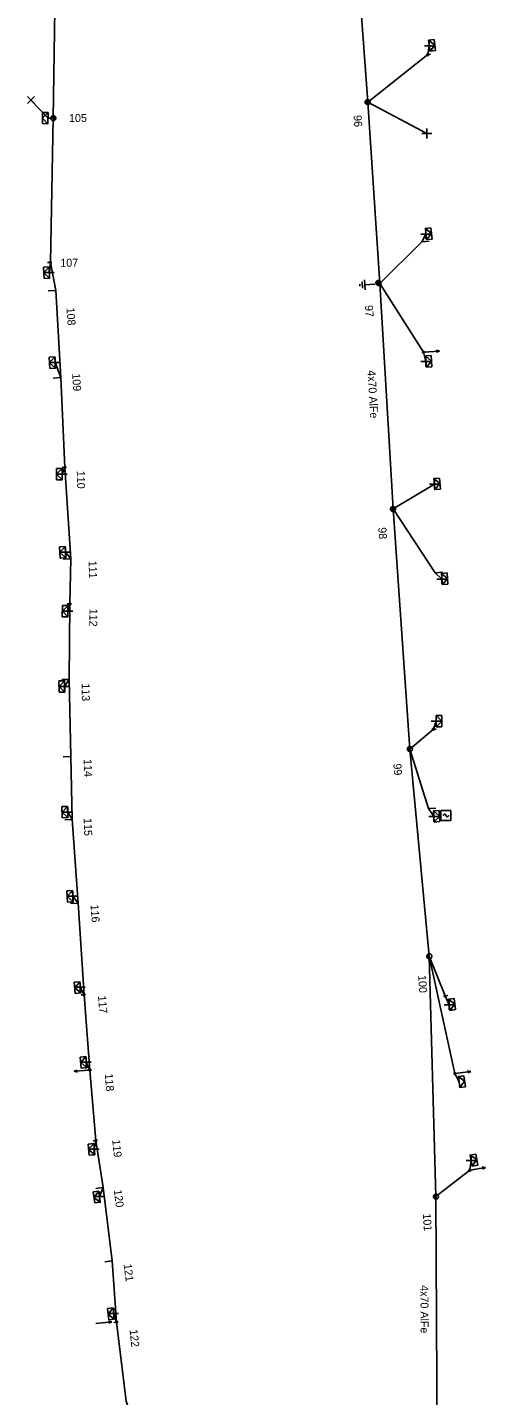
# Model space of a CAD drawing. Extents: x -544780 to -541582, y -1198995 to -1196551.
# Drawn here: x -542657.3 to -542600, y -1198525.1 to -1198354.1 of the extents above; entities that cross this region are included whole.
import ezdxf

# ---------------------------------------------------------------- set-up
doc = ezdxf.new("R2010")
doc.units = 0
for name, color, linetype in [('Vrstva 1', 7, 'Continuous'), ('Vrstva 13', 7, 'Continuous'), ('Vrstva 14', 7, 'Continuous'), ('Vrstva 15', 7, 'Continuous'), ('Vrstva 2', 7, 'Continuous'), ('Vrstva 31', 7, 'Continuous'), ('Vrstva 34', 7, 'Continuous'), ('Vrstva 52', 7, 'Continuous'), ('Vrstva 54', 7, 'Continuous'), ('Vrstva 59', 7, 'Continuous'), ('Vrstva 8', 7, 'Continuous'), ('Vrstva 9', 7, 'Continuous')]:
    doc.layers.add(name, color=color, linetype=linetype)

# ---------------------------------------------------------------- blocks, each defined once
blk = doc.blocks.new('NN440')
at = {"layer": 'Vrstva 2'}
for points in [[(0.63, 0), (0.63, 0.06), (0.62, 0.13), (0.6, 0.19), (0.58, 0.25), (0.55, 0.31), (0.51, 0.37), (0.47, 0.42), (0.42, 0.46), (0.37, 0.51), (0.32, 0.54), (0.26, 0.57), (0.2, 0.59), (0.13, 0.61), (0.07, 0.62), (0, 0.63), (-0.06, 0.62), (-0.13, 0.61), (-0.19, 0.59), (-0.26, 0.57), (-0.31, 0.54), (-0.37, 0.51), (-0.42, 0.46), (-0.47, 0.42), (-0.51, 0.37), (-0.54, 0.31), (-0.57, 0.25), (-0.6, 0.19), (-0.62, 0.13), (-0.63, 0.06), (-0.63, 0), (-0.63, -0.07), (-0.62, -0.14), (-0.6, -0.2), (-0.57, -0.26), (-0.54, -0.32), (-0.51, -0.37), (-0.47, -0.43), (-0.42, -0.47), (-0.37, -0.51), (-0.31, -0.55), (-0.26, -0.58), (-0.19, -0.6), (-0.13, -0.62), (-0.06, -0.63), (0, -0.63), (0.07, -0.63), (0.13, -0.62), (0.2, -0.6), (0.26, -0.58), (0.32, -0.55), (0.37, -0.51), (0.42, -0.47), (0.47, -0.43), (0.51, -0.37), (0.55, -0.32), (0.58, -0.26), (0.6, -0.2), (0.62, -0.14), (0.63, -0.07), (0.63, 0)], [(-0.63, 0), (0.63, 0)], [(-0.6, -0.18), (0.57, -0.18)], [(-0.51, -0.32), (0.5, -0.32)], [(-0.37, -0.47), (0.35, -0.47)]]:
    blk.add_lwpolyline(points, dxfattribs=at)
blk = doc.blocks.new('NN560')
at = {"layer": 'Vrstva 2'}
for points in [[(2, 0), (1.59, 0.14)], [(0, 0), (2, 0)], [(2, 0), (1.59, -0.13)]]:
    blk.add_lwpolyline(points, dxfattribs=at)
blk = doc.blocks.new('NN800')
at = {"layer": 'Vrstva 1'}
for points in [[(-0.44, 0.44), (0.44, -0.44)], [(-0.44, -0.44), (0.44, 0.44)]]:
    blk.add_lwpolyline(points, dxfattribs=at)
blk = doc.blocks.new('NN630')
at = {"layer": 'Vrstva 9'}
for points in [[(0, -0.7), (-0.7, 0)], [(-0.7, -0.7), (-0.7, 0), (0.7, 0), (0.7, -0.7)], [(-0.7, -0.7), (0.7, -0.7)], [(0, -0.7), (0.7, 0)]]:
    blk.add_lwpolyline(points, dxfattribs=at)
blk = doc.blocks.new('NN810')
at = {"layer": 'Vrstva 14'}
for points in [[(0, -0.64), (0, -1.89)], [(0.63, -1.89), (-0.62, -1.89)], [(0.39, -2.2), (-0.4, -2.2)], [(0, -2.52), (-0.12, -2.52)], [(0.14, -2.52), (0, -2.52)]]:
    blk.add_lwpolyline(points, dxfattribs=at)
blk = doc.blocks.new('NN740')
at = {"layer": 'Vrstva 1'}
for points in [[(0.62, 0.62), (-0.63, 0.62)], [(-0.63, 0.62), (-0.63, -0.63)], [(0, 0), (0, 0.01), (0, 0.03), (-0.01, 0.05), (-0.01, 0.06), (-0.02, 0.08), (-0.03, 0.09), (-0.04, 0.1), (-0.05, 0.11), (-0.06, 0.12), (-0.08, 0.13), (-0.09, 0.14), (-0.11, 0.14), (-0.12, 0.15), (-0.14, 0.15), (-0.15, 0.15), (-0.17, 0.15), (-0.18, 0.15), (-0.2, 0.15), (-0.21, 0.14), (-0.23, 0.13), (-0.24, 0.12), (-0.26, 0.11), (-0.27, 0.1), (-0.28, 0.09), (-0.29, 0.08), (-0.29, 0.06), (-0.3, 0.05), (-0.3, 0.03), (-0.31, 0.02), (-0.31, 0), (-0.31, 0)], [(0.62, -0.63), (0.62, 0.62)], [(-0.63, -0.63), (0.62, -0.63)], [(0, 0), (0, -0.02), (0, -0.03), (0.01, -0.05), (0.01, -0.06), (0.02, -0.08), (0.03, -0.09), (0.04, -0.1), (0.05, -0.11), (0.06, -0.12), (0.07, -0.13), (0.09, -0.14), (0.1, -0.15), (0.12, -0.15), (0.13, -0.15), (0.15, -0.15), (0.16, -0.15), (0.18, -0.15), (0.19, -0.15), (0.21, -0.14), (0.22, -0.14), (0.24, -0.13), (0.25, -0.12), (0.26, -0.11), (0.27, -0.09), (0.28, -0.08), (0.29, -0.07), (0.29, -0.05), (0.3, -0.04), (0.3, -0.02), (0.3, -0.01), (0.3, -0.01)]]:
    blk.add_lwpolyline(points, dxfattribs=at)
blk = doc.blocks.new('NN500')
at = {"layer": 'Vrstva 2'}
for points in [[(0, -0.24), (0.02, -0.23), (0.05, -0.23), (0.07, -0.22), (0.09, -0.22), (0.12, -0.2), (0.14, -0.19), (0.16, -0.18), (0.17, -0.16), (0.19, -0.14), (0.2, -0.12), (0.21, -0.1), (0.22, -0.07), (0.23, -0.05), (0.23, -0.02), (0.23, 0), (0.23, 0.02), (0.23, 0.05), (0.22, 0.07), (0.21, 0.1), (0.2, 0.12), (0.19, 0.14), (0.17, 0.16), (0.16, 0.17), (0.14, 0.19), (0.12, 0.2), (0.09, 0.21), (0.07, 0.22), (0.05, 0.23), (0.02, 0.23), (0, 0.23), (-0.03, 0.23), (-0.05, 0.23), (-0.07, 0.22), (-0.1, 0.21), (-0.12, 0.2), (-0.14, 0.19), (-0.16, 0.17), (-0.18, 0.16), (-0.19, 0.14), (-0.2, 0.12), (-0.22, 0.1), (-0.22, 0.07), (-0.23, 0.05), (-0.23, 0.02), (-0.24, 0), (-0.23, -0.02), (-0.23, -0.05), (-0.22, -0.07), (-0.22, -0.1), (-0.2, -0.12), (-0.19, -0.14), (-0.18, -0.16), (-0.16, -0.18), (-0.14, -0.19), (-0.12, -0.2), (-0.1, -0.22), (-0.07, -0.22), (-0.05, -0.23), (-0.03, -0.23), (0, -0.24)], [(0, -0.24), (0.02, -0.23), (0.05, -0.23), (0.07, -0.22), (0.09, -0.22), (0.12, -0.2), (0.14, -0.19), (0.16, -0.18), (0.17, -0.16), (0.19, -0.14), (0.2, -0.12), (0.21, -0.1), (0.22, -0.07), (0.23, -0.05), (0.23, -0.02), (0.23, 0), (0.23, 0.02), (0.23, 0.05), (0.22, 0.07), (0.21, 0.1), (0.2, 0.12), (0.19, 0.14), (0.17, 0.16), (0.16, 0.17), (0.14, 0.19), (0.12, 0.2), (0.09, 0.21), (0.07, 0.22), (0.05, 0.23), (0.02, 0.23), (0, 0.23), (-0.03, 0.23), (-0.05, 0.23), (-0.07, 0.22), (-0.1, 0.21), (-0.12, 0.2), (-0.14, 0.19), (-0.16, 0.17), (-0.18, 0.16), (-0.19, 0.14), (-0.2, 0.12), (-0.22, 0.1), (-0.22, 0.07), (-0.23, 0.05), (-0.23, 0.02), (-0.24, 0), (-0.23, -0.02), (-0.23, -0.05), (-0.22, -0.07), (-0.22, -0.1), (-0.2, -0.12), (-0.19, -0.14), (-0.18, -0.16), (-0.16, -0.18), (-0.14, -0.19), (-0.12, -0.2), (-0.1, -0.22), (-0.07, -0.22), (-0.05, -0.23), (-0.03, -0.23), (0, -0.24)], [(0, -0.21), (0.02, -0.2), (0.04, -0.2), (0.06, -0.2), (0.08, -0.19), (0.1, -0.18), (0.12, -0.17), (0.14, -0.15), (0.15, -0.14), (0.16, -0.12), (0.18, -0.1), (0.19, -0.08), (0.19, -0.06), (0.2, -0.04), (0.2, -0.02), (0.2, 0), (0.2, 0.02), (0.2, 0.04), (0.19, 0.06), (0.19, 0.08), (0.18, 0.1), (0.16, 0.12), (0.15, 0.14), (0.14, 0.15), (0.12, 0.17), (0.1, 0.18), (0.08, 0.19), (0.06, 0.19), (0.04, 0.2), (0.02, 0.2), (0, 0.2), (-0.02, 0.2), (-0.04, 0.2), (-0.06, 0.19), (-0.08, 0.19), (-0.1, 0.18), (-0.12, 0.17), (-0.14, 0.15), (-0.15, 0.14), (-0.17, 0.12), (-0.18, 0.1), (-0.19, 0.08), (-0.2, 0.06), (-0.2, 0.04), (-0.21, 0.02), (-0.21, 0), (-0.21, -0.02), (-0.2, -0.04), (-0.2, -0.06), (-0.19, -0.08), (-0.18, -0.1), (-0.17, -0.12), (-0.15, -0.14), (-0.14, -0.15), (-0.12, -0.17), (-0.1, -0.18), (-0.08, -0.19), (-0.06, -0.2), (-0.04, -0.2), (-0.02, -0.2), (0, -0.21)], [(0, -0.18), (0.02, -0.18), (0.04, -0.17), (0.05, -0.17), (0.07, -0.16), (0.09, -0.15), (0.1, -0.14), (0.12, -0.13), (0.13, -0.12), (0.14, -0.1), (0.15, -0.09), (0.16, -0.07), (0.17, -0.05), (0.17, -0.04), (0.17, -0.02), (0.17, 0), (0.17, 0.02), (0.17, 0.04), (0.17, 0.05), (0.16, 0.07), (0.15, 0.09), (0.14, 0.1), (0.13, 0.12), (0.12, 0.13), (0.1, 0.14), (0.09, 0.15), (0.07, 0.16), (0.05, 0.17), (0.04, 0.17), (0.02, 0.17), (0, 0.18), (-0.02, 0.17), (-0.04, 0.17), (-0.06, 0.17), (-0.07, 0.16), (-0.09, 0.15), (-0.1, 0.14), (-0.12, 0.13), (-0.13, 0.12), (-0.14, 0.1), (-0.15, 0.09), (-0.16, 0.07), (-0.17, 0.05), (-0.17, 0.04), (-0.18, 0.02), (-0.18, 0), (-0.18, -0.02), (-0.17, -0.04), (-0.17, -0.05), (-0.16, -0.07), (-0.15, -0.09), (-0.14, -0.1), (-0.13, -0.12), (-0.12, -0.13), (-0.1, -0.14), (-0.09, -0.15), (-0.07, -0.16), (-0.06, -0.17), (-0.04, -0.17), (-0.02, -0.18), (0, -0.18)], [(0, -0.15), (0.01, -0.15), (0.03, -0.14), (0.04, -0.14), (0.06, -0.13), (0.07, -0.13), (0.08, -0.12), (0.1, -0.11), (0.11, -0.1), (0.12, -0.09), (0.13, -0.07), (0.13, -0.06), (0.14, -0.05), (0.14, -0.03), (0.14, -0.02), (0.14, 0), (0.14, 0.01), (0.14, 0.03), (0.14, 0.04), (0.13, 0.06), (0.13, 0.07), (0.12, 0.09), (0.11, 0.1), (0.1, 0.11), (0.08, 0.12), (0.07, 0.13), (0.06, 0.13), (0.04, 0.14), (0.03, 0.14), (0.01, 0.14), (0, 0.15), (-0.02, 0.14), (-0.03, 0.14), (-0.05, 0.14), (-0.06, 0.13), (-0.07, 0.13), (-0.09, 0.12), (-0.1, 0.11), (-0.11, 0.1), (-0.12, 0.09), (-0.13, 0.07), (-0.13, 0.06), (-0.14, 0.04), (-0.14, 0.03), (-0.15, 0.01), (-0.15, 0), (-0.15, -0.02), (-0.14, -0.03), (-0.14, -0.05), (-0.13, -0.06), (-0.13, -0.07), (-0.12, -0.09), (-0.11, -0.1), (-0.1, -0.11), (-0.09, -0.12), (-0.07, -0.13), (-0.06, -0.13), (-0.05, -0.14), (-0.03, -0.14), (-0.02, -0.15), (0, -0.15)], [(0, -0.12), (0.01, -0.12), (0.02, -0.11), (0.03, -0.11), (0.05, -0.11), (0.06, -0.1), (0.07, -0.09), (0.08, -0.09), (0.09, -0.08), (0.09, -0.07), (0.1, -0.06), (0.11, -0.05), (0.11, -0.04), (0.11, -0.02), (0.11, -0.01), (0.12, 0), (0.11, 0.01), (0.11, 0.02), (0.11, 0.04), (0.11, 0.05), (0.1, 0.06), (0.09, 0.07), (0.09, 0.08), (0.08, 0.09), (0.07, 0.09), (0.06, 0.1), (0.05, 0.11), (0.03, 0.11), (0.02, 0.11), (0.01, 0.12), (0, 0.12), (-0.01, 0.12), (-0.03, 0.11), (-0.04, 0.11), (-0.05, 0.11), (-0.06, 0.1), (-0.07, 0.09), (-0.08, 0.09), (-0.09, 0.08), (-0.1, 0.07), (-0.1, 0.06), (-0.11, 0.05), (-0.11, 0.04), (-0.12, 0.02), (-0.12, 0.01), (-0.12, 0), (-0.12, -0.01), (-0.12, -0.02), (-0.11, -0.04), (-0.11, -0.05), (-0.1, -0.06), (-0.1, -0.07), (-0.09, -0.08), (-0.08, -0.09), (-0.07, -0.09), (-0.06, -0.1), (-0.05, -0.11), (-0.04, -0.11), (-0.03, -0.11), (-0.01, -0.12), (0, -0.12)], [(0, -0.09), (0.01, -0.09), (0.02, -0.09), (0.03, -0.08), (0.03, -0.08), (0.04, -0.08), (0.05, -0.07), (0.06, -0.07), (0.06, -0.06), (0.07, -0.05), (0.07, -0.04), (0.08, -0.04), (0.08, -0.03), (0.08, -0.02), (0.09, -0.01), (0.09, 0), (0.09, 0.01), (0.08, 0.02), (0.08, 0.03), (0.08, 0.03), (0.07, 0.04), (0.07, 0.05), (0.06, 0.06), (0.06, 0.06), (0.05, 0.07), (0.04, 0.07), (0.03, 0.08), (0.03, 0.08), (0.02, 0.08), (0.01, 0.09), (0, 0.09), (-0.01, 0.09), (-0.02, 0.08), (-0.03, 0.08), (-0.04, 0.08), (-0.04, 0.07), (-0.05, 0.07), (-0.06, 0.06), (-0.07, 0.06), (-0.07, 0.05), (-0.08, 0.04), (-0.08, 0.03), (-0.08, 0.03), (-0.09, 0.02), (-0.09, 0.01), (-0.09, 0), (-0.09, -0.01), (-0.09, -0.02), (-0.08, -0.03), (-0.08, -0.04), (-0.08, -0.04), (-0.07, -0.05), (-0.07, -0.06), (-0.06, -0.07), (-0.05, -0.07), (-0.04, -0.08), (-0.04, -0.08), (-0.03, -0.08), (-0.02, -0.09), (-0.01, -0.09), (0, -0.09)], [(0, -0.06), (0, -0.06), (0.01, -0.06), (0.02, -0.05), (0.02, -0.05), (0.03, -0.05), (0.03, -0.05), (0.04, -0.04), (0.04, -0.04), (0.05, -0.03), (0.05, -0.03), (0.05, -0.02), (0.05, -0.02), (0.05, -0.01), (0.06, -0.01), (0.06, 0), (0.06, 0.01), (0.05, 0.01), (0.05, 0.02), (0.05, 0.02), (0.05, 0.03), (0.05, 0.03), (0.04, 0.04), (0.04, 0.04), (0.03, 0.05), (0.03, 0.05), (0.02, 0.05), (0.02, 0.05), (0.01, 0.06), (0, 0.06), (0, 0.06), (-0.01, 0.06), (-0.01, 0.06), (-0.02, 0.05), (-0.02, 0.05), (-0.03, 0.05), (-0.03, 0.05), (-0.04, 0.04), (-0.04, 0.04), (-0.05, 0.03), (-0.05, 0.03), (-0.05, 0.02), (-0.06, 0.02), (-0.06, 0.01), (-0.06, 0.01), (-0.06, 0), (-0.06, -0.01), (-0.06, -0.01), (-0.06, -0.02), (-0.05, -0.02), (-0.05, -0.03), (-0.05, -0.03), (-0.04, -0.04), (-0.04, -0.04), (-0.03, -0.05), (-0.03, -0.05), (-0.02, -0.05), (-0.02, -0.05), (-0.01, -0.06), (-0.01, -0.06), (0, -0.06)], [(0, -0.03), (0, -0.03), (0, -0.03), (0.01, -0.03), (0.01, -0.03), (0.01, -0.02), (0.02, -0.02), (0.02, -0.02), (0.02, -0.02), (0.02, -0.02), (0.02, -0.01), (0.02, -0.01), (0.03, -0.01), (0.03, -0.01), (0.03, 0), (0.03, 0), (0.03, 0), (0.03, 0.01), (0.03, 0.01), (0.02, 0.01), (0.02, 0.01), (0.02, 0.02), (0.02, 0.02), (0.02, 0.02), (0.02, 0.02), (0.01, 0.02), (0.01, 0.02), (0.01, 0.03), (0, 0.03), (0, 0.03), (0, 0.03), (0, 0.03), (-0.01, 0.03), (-0.01, 0.03), (-0.01, 0.02), (-0.02, 0.02), (-0.02, 0.02), (-0.02, 0.02), (-0.02, 0.02), (-0.02, 0.02), (-0.03, 0.01), (-0.03, 0.01), (-0.03, 0.01), (-0.03, 0.01), (-0.03, 0), (-0.03, 0), (-0.03, 0), (-0.03, -0.01), (-0.03, -0.01), (-0.03, -0.01), (-0.03, -0.01), (-0.02, -0.02), (-0.02, -0.02), (-0.02, -0.02), (-0.02, -0.02), (-0.02, -0.02), (-0.01, -0.03), (-0.01, -0.03), (-0.01, -0.03), (0, -0.03), (0, -0.03)], [(0.23, 0), (0.7, 0)]]:
    blk.add_lwpolyline(points, dxfattribs=at)
blk = doc.blocks.new('NN510')
at = {"layer": 'Vrstva 2'}
blk.add_lwpolyline([(0, 0), (0, 0.94)], dxfattribs=at)

msp = doc.modelspace()

# ---------------------------------------------------------------- linework, layer by layer
at = {"layer": 'Vrstva 1'}
for points in [[(-542606.07, -1198532.89), (-542606.07, -1198532.22), (-542606.08, -1198530.99), (-542606.21, -1198500.21), (-542607.04, -1198470.19), (-542609.47, -1198444.3), (-542611.58, -1198414.31), (-542613.21, -1198386.16), (-542614.74, -1198363.48), (-542616.85, -1198334.56), (-542618.28, -1198307.45)], [(-542653.5, -1198330.13), (-542654.04, -1198365.49), (-542654.4, -1198383.5), (-542653.73, -1198387), (-542653.1, -1198397.9)], [(-542653.1, -1198397.9), (-542652.59, -1198409.11), (-542651.85, -1198420.53), (-542651.95, -1198426.17), (-542652.04, -1198435.6), (-542651.85, -1198445.25), (-542651.67, -1198453.11), (-542650.93, -1198463.55), (-542650.19, -1198474.99), (-542649.45, -1198484.41), (-542648.71, -1198493.2), (-542647.79, -1198499.09), (-542646.68, -1198508.24), (-542646.13, -1198515.89), (-542644.92, -1198525.78), (-542640.03, -1198540.08), (-542638.66, -1198559.49), (-542638.62, -1198560.08)]]:
    msp.add_lwpolyline(points, dxfattribs=at)
at = {"layer": 'Vrstva 52'}
msp.add_lwpolyline([(-542611.58, -1198414.31), (-542606.41, -1198411.19)], dxfattribs=at)
at = {"layer": 'Vrstva 54'}
for points in [[(-542614.74, -1198363.48), (-542607.23, -1198357.55), (-542607.04, -1198356.44)], [(-542654.04, -1198365.49), (-542654.69, -1198365.48)], [(-542613.21, -1198386.16), (-542607.99, -1198380.95), (-542607.46, -1198379.96)], [(-542654.4, -1198383.5), (-542654.53, -1198384.77)], [(-542613.21, -1198386.16), (-542607.76, -1198394.72), (-542607.46, -1198395.89)], [(-542653.1, -1198397.9), (-542653.81, -1198396)], [(-542652.59, -1198409.11), (-542652.93, -1198409.95)], [(-542611.58, -1198414.31), (-542606.3, -1198422.27), (-542605.47, -1198423.06)], [(-542651.85, -1198420.53), (-542652.51, -1198419.71)], [(-542651.95, -1198426.17), (-542652.2, -1198427.08)], [(-542652.04, -1198435.6), (-542652.62, -1198436.49)], [(-542609.47, -1198444.3), (-542606.53, -1198441.82), (-542606.18, -1198440.82)], [(-542609.47, -1198444.3), (-542607.15, -1198451.74), (-542606.47, -1198452.72)], [(-542650.93, -1198463.55), (-542651.6, -1198462.68)], [(-542607.04, -1198470.19), (-542603.84, -1198484.85), (-542603.32, -1198485.9)], [(-542650.19, -1198474.99), (-542650.66, -1198474.06)], [(-542649.45, -1198484.41), (-542649.91, -1198483.42)], [(-542648.71, -1198493.2), (-542648.92, -1198494.28)], [(-542606.21, -1198500.21), (-542601.99, -1198496.93), (-542601.81, -1198495.71)], [(-542647.79, -1198499.09), (-542648.26, -1198500.22)], [(-542646.13, -1198515.89), (-542646.49, -1198514.82)]]:
    msp.add_lwpolyline(points, dxfattribs=at)
at = {"layer": 'Vrstva 59'}
for points in [[(-542654.69, -1198365.48), (-542656.84, -1198363.22)], [(-542614.74, -1198363.48), (-542607.36, -1198367.39)]]:
    msp.add_lwpolyline(points, dxfattribs=at)
at = {"layer": 'Vrstva 8'}
for points in [[(-542651.67, -1198453.11), (-542652.23, -1198452.17)], [(-542607.04, -1198470.19), (-542605.07, -1198475.14), (-542604.56, -1198476.25)]]:
    msp.add_lwpolyline(points, dxfattribs=at)

# ---------------------------------------------------------------- block references
at = {"layer": 'Vrstva 13'}
for name, p, xscale, yscale, rotation in [('NN500', (-542607.23, -1198357.55), 0.5000000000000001, 0.5, 7.67199993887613), ('NN440', (-542614.75, -1198363.48), 0.49999999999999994, 0.5000000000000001, -86.14086113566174), ('NN440', (-542654.04, -1198365.49), 0.5, 0.5, 89.12543305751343), ('NN500', (-542654.4, -1198383.5), 0.5000000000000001, 0.5, -177.1989998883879), ('NN440', (-542613.4, -1198386.07), 0.5000000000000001, 0.5, -85.61488889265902), ('NN500', (-542607.76, -1198394.72), 0.5000000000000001, 0.5, 4.151999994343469), ('NN500', (-542652.59, -1198409.11), 0.5, 0.5000000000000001, -178.9450000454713), ('NN440', (-542611.58, -1198414.31), 0.49999999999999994, 0.49999999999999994, -86.55157219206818), ('NN500', (-542651.95, -1198426.17), 0.49999999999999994, 0.5000000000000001, 178.8120000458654), ('NN500', (-542606.53, -1198441.82), 0.5, 0.5000000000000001, -0.368000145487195), ('NN440', (-542609.47, -1198444.3), 0.49999999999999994, 0.4999999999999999, -85.9121610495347), ('NN440', (-542607.04, -1198470.19), 0.5, 0.5, -86.44852778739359), ('NN500', (-542650.19, -1198474.99), 0.5, 0.5, -174.99199991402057), ('NN500', (-542605.07, -1198475.14), 0.5, 0.5, 7.086000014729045), ('NN500', (-542649.45, -1198484.41), 0.5, 0.5, -175.61400007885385), ('NN500', (-542603.84, -1198484.85), 0.49999999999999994, 0.5000000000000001, 7.602000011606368), ('NN500', (-542648.71, -1198493.2), 0.5000000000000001, 0.4999999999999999, -174.29500005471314), ('NN500', (-542601.99, -1198496.93), 0.5, 0.5000000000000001, 10.448999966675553), ('NN440', (-542606.21, -1198500.21), 0.5, 0.49999999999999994, -86.2885694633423), ('NN500', (-542646.13, -1198515.89), 0.5, 0.5000000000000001, -173.66599996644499)]:
    msp.add_blockref(name, p, dxfattribs=dict(at, xscale=xscale, yscale=yscale, rotation=rotation))
for name, p, rotation in [('NN510', (-542607.99, -1198380.95), -84.08911115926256), ('NN510', (-542653.73, -1198387), 93.89781665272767), ('NN560', (-542607.76, -1198394.72), 4.151661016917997), ('NN510', (-542653.1, -1198397.9), 93.89781658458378), ('NN510', (-542651.85, -1198420.53), 92.57415277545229), ('NN510', (-542606.3, -1198422.27), -85.34802224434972), ('NN510', (-542652.04, -1198435.6), 90.82735836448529), ('NN510', (-542651.85, -1198445.25), 91.92360834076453), ('NN510', (-542607.15, -1198451.74), -86.20015553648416), ('NN510', (-542651.67, -1198453.11), 91.92360834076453), ('NN510', (-542650.93, -1198463.55), 93.87826387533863), ('NN560', (-542649.45, -1198484.41), -175.61374168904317), ('NN560', (-542603.84, -1198484.85), 7.601800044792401), ('NN560', (-542601.99, -1198496.93), 10.448563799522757), ('NN510', (-542647.79, -1198499.09), 97.32715272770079), ('NN510', (-542646.68, -1198508.25), 97.32715274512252), ('NN560', (-542648.71, -1198516.08), 6.334469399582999)]:
    msp.add_blockref(name, p, dxfattribs=dict(at, rotation=rotation))
at = {"layer": 'Vrstva 15', "rotation": -85.61488889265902}
msp.add_blockref('NN810', (-542613.21, -1198386.16), dxfattribs=at)
at = {"layer": 'Vrstva 31'}
for p, rotation in [((-542607.04, -1198356.44), 97.67216938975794), ((-542654.69, -1198365.48), -90.98036166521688), ((-542607.46, -1198379.96), 95.91088885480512), ((-542654.53, -1198384.77), -87.19942783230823), ((-542653.8, -1198396), -86.10218341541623), ((-542607.46, -1198395.89), 94.15166114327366), ((-542652.93, -1198409.95), -88.94503331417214), ((-542606.41, -1198411.19), 93.8682611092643), ((-542652.51, -1198419.71), -87.42584715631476), ((-542605.47, -1198423.06), 94.6519777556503), ((-542652.2, -1198427.08), -91.18811110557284), ((-542652.62, -1198436.49), -89.17264163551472), ((-542606.18, -1198440.82), 89.63150274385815), ((-542652.24, -1198452.17), -88.07639165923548), ((-542606.47, -1198452.72), 93.79984446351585), ((-542651.6, -1198462.68), -86.12173604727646), ((-542650.66, -1198474.07), -84.99187779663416), ((-542604.56, -1198476.25), 97.08605279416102), ((-542649.91, -1198483.42), -85.61374168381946), ((-542603.32, -1198485.9), 97.60180005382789), ((-542648.92, -1198494.28), -84.29496389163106), ((-542601.81, -1198495.71), 100.44856393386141), ((-542648.26, -1198500.22), -82.67284725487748), ((-542646.49, -1198514.82), -83.66553051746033)]:
    msp.add_blockref('NN630', p, dxfattribs=dict(at, rotation=rotation))
at = {"layer": 'Vrstva 34'}
for p, rotation in [((-542607.04, -1198356.44), 45), ((-542607.36, -1198367.39), 45), ((-542607.46, -1198379.96), 45), ((-542654.53, -1198384.77), 45), ((-542653.81, -1198396), 45), ((-542607.46, -1198395.89), 45), ((-542652.93, -1198409.95), 45.00000009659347), ((-542606.41, -1198411.19), 45.00000009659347), ((-542652.51, -1198419.71), 45), ((-542605.47, -1198423.06), 45), ((-542652.2, -1198427.09), 45), ((-542652.62, -1198436.49), 45.000000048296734), ((-542606.18, -1198440.82), 45), ((-542652.23, -1198452.17), 45), ((-542606.47, -1198452.72), 45.00000009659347), ((-542651.6, -1198462.68), 45), ((-542650.66, -1198474.07), 45.00000009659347), ((-542604.56, -1198476.25), 45), ((-542649.91, -1198483.42), 45), ((-542648.92, -1198494.28), 45), ((-542601.81, -1198495.71), 45), ((-542648.26, -1198500.22), 45), ((-542646.49, -1198514.82), 45)]:
    msp.add_blockref('NN800', p, dxfattribs=dict(at, rotation=rotation))
for name, p in [('NN800', (-542656.84, -1198363.22)), ('NN740', (-542604.96, -1198452.6))]:
    msp.add_blockref(name, p, dxfattribs=at)

# ---------------------------------------------------------------- texts
at = {"layer": 'Vrstva 14'}
for s, rotation, p in [('105', 359.996, (-542652.07, -1198365.97)), ('96', 273.859, (-542616.51, -1198365.14)), ('107', 359.957, (-542653.16, -1198384.05)), ('108', 273.898, (-542652.39, -1198389.19)), ('97', 274.385, (-542615.1, -1198388.88)), ('109', 273.898, (-542651.69, -1198397.4)), ('110', 271.055, (-542651.1, -1198409.55)), ('98', 273.448, (-542613.41, -1198416.63)), ('111', 272.574, (-542649.64, -1198420.79)), ('112', 268.812, (-542649.5, -1198426.76)), ('113', 270.827, (-542650.49, -1198436.09)), ('114', 271.924, (-542650.24, -1198445.57)), ('99', 274.088, (-542611.54, -1198446.14)), ('115', 271.924, (-542650.24, -1198452.94)), ('116', 273.878, (-542649.38, -1198463.77)), ('100', 273.551, (-542608.44, -1198472.57)), ('117', 275.008, (-542648.46, -1198475.15)), ('118', 274.386, (-542647.6, -1198484.87)), ('119', 275.705, (-542646.68, -1198493.13)), ('120', 277.327, (-542646.48, -1198499.4)), ('101', 273.711, (-542607.85, -1198502.35)), ('121', 277.327, (-542645.25, -1198508.67)), ('122', 276.334, (-542644.51, -1198516.85))]:
    msp.add_text(s, height=1, rotation=rotation, dxfattribs=at).set_placement(p)
at = {"layer": 'Vrstva 2'}
for rotation, p in [(273.314, (-542614.77, -1198397)), (270.248, (-542608.16, -1198511.28))]:
    msp.add_text('4x70 AlFe', height=1, rotation=rotation, dxfattribs=at).set_placement(p)

doc.saveas('drawing.dxf')
